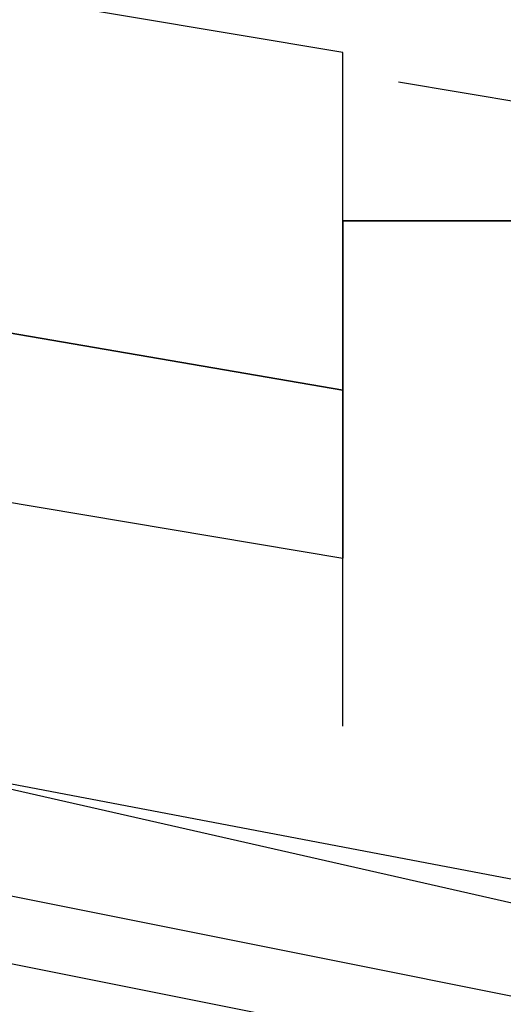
# Model space of a CAD drawing. Header units: feet. Extents: x -79 to 198, y -22 to 181.
# Tile 777 of 982: x 107.6012 to 107.6394, y 152.1958 to 152.2737. Entities that reach past the tile are written whole.
import ezdxf

# ---------------------------------------------------------------- set-up
doc = ezdxf.new("R2010")
doc.units = ezdxf.units.FT
doc.layers.add('A-LINEA', color=7, linetype='CONTINUOUS')

msp = doc.modelspace()

# ---------------------------------------------------------------- linework, layer by layer
at = {"layer": 'A-LINEA'}
for p, q in [((107.6267, 152.2711), (107.6267, 152.2711)), ((107.6267, 152.2711), (107.6267, 152.2711)), ((107.6311, 152.2688), (107.6883, 152.2591)), ((107.6311, 152.2688), (107.6883, 152.2591)), ((107.6267, 152.2444), (107.6267, 152.2578)), ((107.6267, 152.2578), (107.6267, 152.2578)), ((107.6267, 152.2578), (107.6267, 152.2578)), ((107.6267, 152.2578), (107.6267, 152.2578)), ((107.6267, 152.2578), (107.6267, 152.2578)), ((107.6267, 152.2578), (107.6267, 152.2578)), ((107.6267, 152.2578), (107.6267, 152.2578)), ((107.6267, 152.2578), (107.6267, 152.2578)), ((107.6267, 152.2578), (107.6267, 152.2578)), ((107.64, 152.2578), (107.6267, 152.2578)), ((107.6267, 152.2578), (107.6267, 152.2444)), ((107.64, 152.2578), (107.6267, 152.2578)), ((107.6267, 152.2578), (107.6267, 152.2578)), ((107.6267, 152.2578), (107.6267, 152.2578)), ((107.6267, 152.2444), (107.6267, 152.2578)), ((107.6267, 152.2578), (107.6267, 152.2578)), ((107.6267, 152.2578), (107.6267, 152.2578)), ((107.6267, 152.2578), (107.6267, 152.2578)), ((107.6267, 152.2578), (107.6267, 152.2578)), ((107.6267, 152.2578), (107.6267, 152.2578)), ((107.6267, 152.2578), (107.6267, 152.2578)), ((107.6267, 152.2578), (107.6267, 152.2578)), ((107.6267, 152.2578), (107.6267, 152.2578)), ((107.64, 152.2578), (107.6267, 152.2578)), ((107.6267, 152.2578), (107.6267, 152.2444)), ((107.64, 152.2578), (107.6267, 152.2578)), ((107.6267, 152.2578), (107.6267, 152.2578)), ((107.6267, 152.2578), (107.6267, 152.2578)), ((107.6267, 152.2444), (107.6267, 152.2444)), ((107.6267, 152.2444), (107.6267, 152.2444)), ((107.6267, 152.2444), (107.6267, 152.2444)), ((107.6267, 152.2444), (107.6267, 152.2444)), ((107.6267, 152.2444), (107.6267, 152.2444)), ((107.6267, 152.2444), (107.6267, 152.2444)), ((107.6267, 152.2444), (107.6267, 152.2444)), ((107.6267, 152.2444), (107.6267, 152.2444)), ((107.6267, 152.2444), (107.6267, 152.2444)), ((107.6267, 152.2444), (107.6267, 152.2444)), ((107.6267, 152.2444), (107.6267, 152.2444)), ((107.6267, 152.2444), (107.6267, 152.2444)), ((107.6267, 152.2444), (107.6267, 152.2444)), ((107.6267, 152.2444), (107.6267, 152.2444)), ((107.6267, 152.2444), (107.6267, 152.2444)), ((107.6267, 152.2444), (107.6267, 152.2444)), ((107.6267, 152.2444), (107.6267, 152.2444)), ((107.6267, 152.2444), (107.6267, 152.2444)), ((107.6267, 152.2444), (107.6267, 152.2444)), ((107.6267, 152.2444), (107.6267, 152.2444)), ((107.6267, 152.2444), (107.6267, 152.2444)), ((107.6267, 152.2444), (107.6267, 152.2444)), ((107.6267, 152.2444), (107.6267, 152.2444)), ((107.6267, 152.2444), (107.6267, 152.2444)), ((107.6267, 152.2444), (107.6267, 152.2444)), ((107.6267, 152.2444), (107.6267, 152.2444)), ((107.6267, 152.2444), (107.6267, 152.2444)), ((107.6267, 152.2444), (107.6267, 152.2444)), ((107.6267, 152.2311), (107.6267, 152.2311)), ((107.6267, 152.2311), (107.6267, 152.2311)), ((107.6267, 152.2311), (107.6267, 152.2311)), ((107.6267, 152.2311), (107.6267, 152.2311)), ((107.6267, 152.2311), (107.6267, 152.2311)), ((107.6267, 152.2311), (107.6267, 152.2311)), ((107.6267, 152.2311), (107.6267, 152.2311)), ((107.6267, 152.2311), (107.6267, 152.2311)), ((107.6267, 152.2311), (107.6267, 152.2311)), ((107.6267, 152.2311), (107.6267, 152.2311)), ((107.6267, 152.2311), (107.6267, 152.2311)), ((107.6267, 152.2311), (107.6267, 152.2311)), ((107.6267, 152.2311), (107.6267, 152.2311)), ((107.6267, 152.2311), (107.6267, 152.2311)), ((107.6267, 152.2311), (107.6267, 152.2311)), ((107.6267, 152.2311), (107.6267, 152.2311)), ((107.6267, 152.2311), (107.6267, 152.2311)), ((107.6267, 152.2311), (107.6267, 152.2311)), ((107.6267, 152.2311), (107.6267, 152.2311)), ((107.6267, 152.2311), (107.6267, 152.2311)), ((107.6267, 152.2311), (107.6267, 152.2311)), ((107.6267, 152.2311), (107.6267, 152.2311)), ((107.6267, 152.2311), (107.6267, 152.2311)), ((107.6267, 152.2311), (107.6267, 152.2311))]:
    msp.add_line(p, q, dxfattribs=at)
for points in [[(107.6267, 152.2711), (103.7467, 152.9244), (103.7333, 152.9244), (103.7333, 152.9111), (107.6267, 152.2444), (107.6267, 152.2578), (107.6267, 152.2711)], [(107.6267, 152.2711), (103.7467, 152.9244), (103.7333, 152.9244), (103.7333, 152.9111), (107.6267, 152.2444), (107.6267, 152.2578), (107.6267, 152.2711)], [(107.6267, 152.2444), (103.7333, 152.9111), (103.7333, 152.8844), (107.6267, 152.2311), (107.6267, 152.2444)], [(107.6267, 152.2444), (103.7333, 152.9111), (103.7333, 152.8844), (107.6267, 152.2311), (107.6267, 152.2444)], [(107.6267, 152.2178), (107.6267, 152.2311), (107.6267, 152.2444), (107.6267, 152.2578), (107.6267, 152.2711)], [(107.6267, 152.2178), (107.6267, 152.2311), (107.6267, 152.2444), (107.6267, 152.2578), (107.6267, 152.2711)], [(107.6267, 152.2578), (107.6267, 152.2578), (107.64, 152.2578)], [(107.6267, 152.2578), (107.6267, 152.2578), (107.64, 152.2578)], [(107.6267, 152.2311), (107.6267, 152.2444), (107.6267, 152.2311)], [(107.6267, 152.2311), (107.6267, 152.2444), (107.6267, 152.2311)], [(107.6267, 152.2311), (107.6267, 152.2444), (107.6267, 152.2311)], [(107.6267, 152.2311), (107.6267, 152.2444), (107.6267, 152.2311)], [(107.4, 151.6578), (107.6933, 151.5911), (107.8133, 152.1644), (107.52, 152.2311), (107.4, 151.6578)], [(107.6933, 151.6044), (107.4, 151.6578), (107.5067, 152.2311), (107.7867, 152.1778), (107.6933, 151.6044)], [(107.4, 151.6578), (107.6933, 151.5911), (107.8133, 152.1644), (107.52, 152.2311), (107.4, 151.6578)], [(107.6933, 151.6044), (107.4, 151.6578), (107.5067, 152.2311), (107.7867, 152.1778), (107.6933, 151.6044)], [(107.4133, 151.6711), (107.68, 151.6044), (107.8, 152.1644), (107.5333, 152.2178), (107.4133, 151.6711)], [(107.68, 151.6178), (107.4133, 151.6578), (107.5067, 152.2178), (107.7733, 152.1644), (107.68, 151.6178)], [(107.4133, 151.6711), (107.68, 151.6044), (107.8, 152.1644), (107.5333, 152.2178), (107.4133, 151.6711)], [(107.68, 151.6178), (107.4133, 151.6578), (107.5067, 152.2178), (107.7733, 152.1644), (107.68, 151.6178)]]:
    msp.add_lwpolyline(points, dxfattribs=at)

doc.saveas('drawing.dxf')
